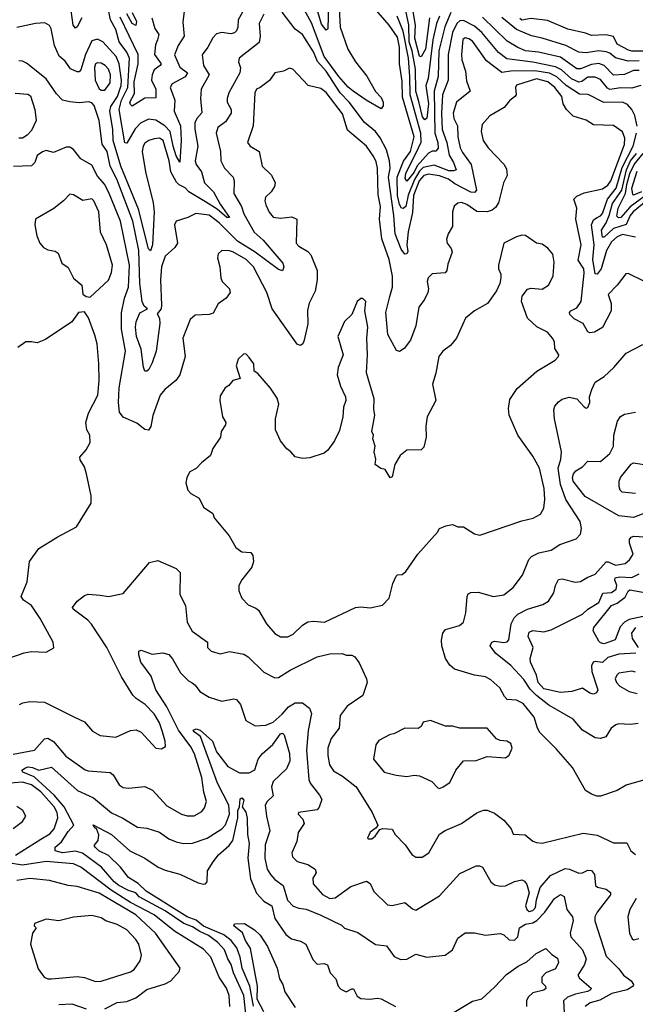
# Model space of a CAD drawing. Extents: x 1603745 to 1745082, y 385868 to 533966.
# Tile 271 of 646: x 1687180 to 1690544, y 432737 to 438115. Entities that reach past the tile are written whole.
import ezdxf

# ---------------------------------------------------------------- set-up
doc = ezdxf.new("R2010")
doc.units = 0

msp = doc.modelspace()

# ---------------------------------------------------------------- linework, layer by layer
at = {"layer": '0CON20XD'}
for points in [[(1688925.2, 438175), (1688932.2, 438075), (1688973.7, 437953.7), (1689015, 437885.6), (1689076.4, 437806.4), (1689125, 437723.1), (1689155, 437690.8), (1689166.2, 437665), (1689166.9, 437645), (1689155, 437628.8), (1689073.6, 437675), (1689002.9, 437725), (1688975, 437747.6), (1688924.8, 437805), (1688844.6, 437915), (1688775, 438097.5), (1688685, 438261.5)], [(1688869.5, 438265), (1688865, 438066.2), (1688855, 438058.9), (1688830.2, 438090.2), (1688787.4, 438235)], [(1687519.1, 438125), (1687495, 438075.8), (1687485, 438068.6), (1687472.5, 438085), (1687456.3, 438206.3)], [(1689474.9, 438135), (1689458.4, 438095), (1689438.5, 438005), (1689412, 437795), (1689400.1, 437755), (1689414.2, 437655), (1689405, 437576.7), (1689395, 437568.4), (1689380.6, 437585), (1689361.6, 437668.4), (1689345.7, 437725), (1689343.6, 437845), (1689324.9, 437944.9), (1689309.4, 437995), (1689307.3, 438087.3), (1689281.7, 438205)], [(1688078.2, 438161.8), (1688072.4, 438102.4), (1688078.8, 438025), (1688045.9, 437975), (1688026.8, 437923.2), (1688055, 437855.5), (1688097.2, 437825), (1688085, 437803), (1688013.5, 437765), (1688002.2, 437745), (1688028.6, 437675), (1688023.7, 437615), (1688059.3, 437535), (1688062.3, 437455), (1688055, 437336.7), (1688035, 437372.5), (1688018.4, 437425), (1688002.4, 437505), (1687974, 437535), (1687923.8, 437566.2), (1687885, 437571.6), (1687840.6, 437549.4), (1687811.3, 437518.7), (1687765, 437440), (1687755, 437442), (1687724.4, 437625), (1687736.2, 437676.2), (1687772, 437745), (1687780.7, 437905), (1687765, 437938.8), (1687723.5, 437995), (1687705, 438062.5), (1687677, 438115), (1687665, 438169.2)], [(1688414.5, 438185), (1688374.6, 438115), (1688372.7, 438075), (1688365.4, 438054.6), (1688355, 438043.1), (1688335, 438037.5), (1688284.5, 438045.5), (1688255, 438038.1), (1688235, 438015.7), (1688208.2, 437965), (1688177.1, 437922.9), (1688185.3, 437865), (1688216, 437815), (1688172.4, 437735), (1688167.6, 437685), (1688175, 437606.2), (1688148.2, 437575), (1688138.1, 437551.9), (1688137.3, 437517.3), (1688154.2, 437425), (1688140, 437345), (1688145.4, 437325), (1688174, 437284), (1688190, 437225), (1688238.6, 437175), (1688275, 437108.2), (1688326.2, 437035), (1688311.8, 437035), (1688259.8, 437079.8), (1688195, 437119.7), (1688105, 437174.2), (1688085, 437197.5), (1688052.5, 437212.5), (1688037.7, 437227.7), (1688007.1, 437285), (1687997.4, 437345), (1687965, 437455.3), (1687945, 437467.6), (1687915, 437465.3), (1687885.6, 437455), (1687865, 437440), (1687854.2, 437425), (1687849, 437395), (1687868.6, 437285), (1687910.2, 437115), (1687915.9, 437065), (1687906.1, 436886.1), (1687895, 436852.5), (1687884.2, 436864.2), (1687830.1, 437080.1), (1687732.5, 437315)], [(1687795.7, 438155), (1687818.7, 438105), (1687815, 438084.2), (1687795, 438093.9), (1687765, 438148.2)], [(1690554.3, 437534.3), (1690542.2, 437592.2), (1690525.5, 437625.5), (1690501.5, 437651.5), (1690475, 437664.7), (1690372.2, 437662.2), (1690286.5, 437706.5), (1690239.3, 437709.3), (1690166.6, 437756.6), (1690115, 437803.8), (1690075, 437823.4), (1689995, 437836.8), (1689865, 437833.9), (1689815, 437827.2), (1689730.5, 437890.5), (1689672, 437972), (1689655, 437997.3), (1689635, 438010.7), (1689615, 438016.8), (1689602.3, 438007.7), (1689593.8, 437925), (1689596.8, 437896.8), (1689616.2, 437835), (1689622.2, 437782.2), (1689641.2, 437725), (1689567.9, 437665), (1689548.2, 437605), (1689551.9, 437575), (1689572.4, 437535), (1689574.8, 437475), (1689588.1, 437415), (1689599.3, 437389.3), (1689646.7, 437325), (1689675.7, 437184.3), (1689665, 437170.7), (1689645, 437172.4), (1689558.9, 437218.9), (1689522.7, 437245), (1689475, 437262.1), (1689415, 437272.1), (1689388, 437265), (1689362.9, 437235), (1689332.8, 437155), (1689327, 437063), (1689302.8, 436957.2), (1689295.9, 436885), (1689301.1, 436848.9), (1689295, 436837.1), (1689285, 436834.2), (1689265, 436861.5), (1689231.5, 436945), (1689225.4, 437045), (1689195.7, 437255), (1689204.3, 437305), (1689200.6, 437345), (1689185.5, 437405), (1689150.8, 437470.8), (1689125, 437503.8), (1689064.4, 437554.4), (1688980.9, 437665), (1688931.9, 437715), (1688855, 437834.8), (1688807.6, 437887.6), (1688785, 437939.4), (1688726, 438035), (1688685, 438064.4), (1688615, 438156.9)], [(1690575, 437756.2), (1690525, 437741.7), (1690465, 437743.2), (1690405, 437733.9), (1690391.5, 437741.5), (1690355, 437787.8), (1690325, 437801), (1690285, 437801.3), (1690252.6, 437777.4), (1690235, 437774.4), (1690195, 437792.5), (1690141.2, 437841.2), (1690108.3, 437858.3), (1689985, 437883.2), (1689841.4, 437901.4), (1689796.8, 437936.8), (1689705.1, 438045.1), (1689665, 438080), (1689605, 438111), (1689585, 438108.9), (1689569.1, 438095), (1689546.2, 438045), (1689521.8, 437925), (1689522.3, 437785), (1689491.3, 437705), (1689484.9, 437605.1), (1689489.5, 437515), (1689514.3, 437444.3), (1689526.9, 437375), (1689551.2, 437335), (1689566.2, 437295), (1689550.9, 437289.1), (1689525, 437290.5), (1689445, 437320.6), (1689385, 437307.4), (1689365, 437287.6), (1689337, 437243), (1689303, 437157), (1689289.9, 437095), (1689275, 437084.1), (1689266.5, 437086.5), (1689255, 437106.1), (1689245.4, 437155), (1689242.2, 437255), (1689278.3, 437341.7), (1689315, 437395.3), (1689336.3, 437475), (1689272.6, 437692.6), (1689269.5, 437779.5), (1689255.2, 437874.8), (1689255.5, 437964.5), (1689245, 438019.6), (1689199.3, 438085), (1689115, 438182.5)], [(1689535.5, 438155), (1689503.3, 438076.7), (1689470.9, 437945), (1689466.5, 437805), (1689446.1, 437725), (1689448.5, 437495), (1689465, 437444.4), (1689466.5, 437413.5), (1689455, 437397.1), (1689435, 437397.7), (1689413.9, 437386.1), (1689352.9, 437317.1), (1689335, 437281.7), (1689295, 437232.7), (1689287.6, 437247.6), (1689291, 437275), (1689359.1, 437415), (1689373.5, 437446.5), (1689372.3, 437495), (1689313.5, 437705), (1689313, 437805), (1689304.3, 437905), (1689275, 438052.3), (1689242.7, 438135)], [(1689420.2, 438125), (1689398, 437955), (1689375, 437912.2), (1689365, 437916.7), (1689339.5, 438015), (1689343.2, 438085), (1689329.6, 438160.4)], [(1687732.5, 437315), (1687690.4, 437455), (1687689.9, 437515), (1687672.8, 437615), (1687678.8, 437641.2), (1687715, 437696.3), (1687734, 437755), (1687736.6, 437785), (1687724.6, 437874.6), (1687707.8, 437915), (1687634.2, 437994.2), (1687605, 438009.7), (1687575, 437999.6), (1687539.8, 437925), (1687515, 437841.4), (1687505, 437831.1), (1687495, 437830.5), (1687457.6, 437847.6), (1687428.7, 437888.7), (1687396.4, 437916.4), (1687370.8, 437975), (1687352.9, 438065), (1687343, 438083), (1687317.8, 438097.8), (1687267.5, 438095), (1687165, 438073.2)], [(1688515, 438145.7), (1688488.6, 438095), (1688494.7, 438025), (1688489.4, 437990.6), (1688380.4, 437905), (1688376.7, 437885), (1688387.2, 437852.8), (1688382.7, 437825), (1688323.1, 437715), (1688314.6, 437685), (1688314.6, 437665), (1688335.3, 437625.3), (1688336.1, 437605), (1688305, 437558.2), (1688263.2, 437526.8), (1688254.2, 437495.8), (1688276.9, 437395), (1688279.2, 437345), (1688299.6, 437305), (1688346.1, 437255), (1688352.7, 437235), (1688351.1, 437165), (1688392.7, 437095), (1688404.3, 437055), (1688462.5, 436955), (1688510.5, 436910.5), (1688585, 436823.1), (1688617.5, 436785), (1688624.1, 436765), (1688615.8, 436744.2), (1688595, 436750.3), (1688466.7, 436845), (1688371.2, 436905), (1688270.4, 437005), (1688215, 437047.8), (1688143.6, 437056.4), (1688100, 437035), (1688035.7, 437014.3), (1688027.1, 436995), (1688042.9, 436895), (1688028.9, 436871.1), (1687975, 436823.3), (1687954.5, 436765.5), (1687949.4, 436695), (1687955.8, 436555), (1687952.7, 436535), (1687932.2, 436507.8), (1687944, 436484), (1687947, 436455), (1687926.1, 436305), (1687905, 436240), (1687885.3, 436204.7), (1687875, 436195.8), (1687865, 436196), (1687857.3, 436217.3), (1687844.4, 436315), (1687819.2, 436385), (1687813.4, 436436.6), (1687817.1, 436465), (1687836.2, 436513.8), (1687878.1, 436535), (1687860.6, 436550.6), (1687849.3, 436575), (1687837.2, 436675), (1687830.7, 436855), (1687798.8, 437015), (1687710.4, 437245), (1687674, 437315), (1687658.1, 437395), (1687630.9, 437435), (1687614.5, 437565), (1687587.2, 437647.2), (1687575, 437661.5), (1687557.5, 437667.5), (1687505, 437660.4), (1687453.8, 437666.2), (1687415, 437675.7), (1687380.7, 437710.7), (1687325, 437792.2), (1687217.6, 437877.6), (1687195, 437889.2), (1687175, 437890)], [(1687903.2, 438125), (1687918.1, 438068.1), (1687940.3, 438035), (1687933.9, 438006.1), (1687922.2, 437977.8), (1687916.5, 437925), (1687953.3, 437875), (1687948.2, 437865), (1687915, 437842.2), (1687903.6, 437815), (1687899.8, 437785), (1687924.4, 437735), (1687925, 437688.8), (1687865, 437685.9), (1687795, 437642.7), (1687785, 437651.4), (1687782.2, 437665), (1687807.3, 437712.7), (1687806.2, 437775), (1687828.2, 437875), (1687828.1, 437925), (1687729.2, 438129.2)], [(1690565, 437837.8), (1690535, 437838.2), (1690485, 437816.4), (1690425, 437811.7), (1690375, 437864.4), (1690345, 437876.2), (1690305, 437869.7), (1690245, 437847.2), (1690225, 437846.9), (1690135, 437910), (1690015, 437937.3), (1689945, 437944.5), (1689903.1, 437963.1), (1689845, 437997.5), (1689709.8, 438129.8)], [(1690565, 437889.7), (1690505, 437889.6), (1690436.2, 437906.2), (1690405, 437932.4), (1690385, 437940.4), (1690345, 437944.4), (1690275.2, 437935.2), (1690235, 437937.6), (1690165.1, 437975.1), (1690035, 438014.8), (1689976.4, 438026.4), (1689895, 438061.7), (1689815, 438126.7)], [(1690585, 437942.7), (1690525, 437942.8), (1690508, 437948), (1690445, 437982.4), (1690424.3, 438024.3), (1690382.9, 438032.9), (1690305, 438028.4), (1690272.4, 438042.4), (1690175, 438064.3), (1690065, 438111.2), (1689975, 438121.5), (1689925, 438113.1), (1689912.5, 438122.5)], [(1687625, 437729.5), (1687645, 437730), (1687675, 437770.6), (1687676.6, 437815), (1687665, 437844.5), (1687646.9, 437865), (1687625, 437877.8), (1687605, 437880), (1687594.6, 437875), (1687589.2, 437855), (1687593.3, 437785), (1687615, 437737.8), (1687625, 437729.5)], [(1690595, 436684.4), (1690505, 436728.8), (1690492.3, 436727.7), (1690445.6, 436665), (1690395.6, 436615), (1690412.9, 436565), (1690412, 436525), (1690365.5, 436434.5), (1690321.1, 436408.9), (1690295.4, 436404.6), (1690285, 436410.5), (1690258.5, 436455), (1690211, 436481), (1690186.2, 436505), (1690183.8, 436515), (1690191.1, 436525), (1690225, 436540.8), (1690248.9, 436575), (1690265, 436730), (1690262.2, 436755), (1690232.3, 436802.3), (1690248.4, 436885), (1690220, 437025), (1690224.5, 437085), (1690208, 437135), (1690225, 437151.9), (1690265, 437168.9), (1690365, 437190.8), (1690395, 437211.8), (1690410.7, 437235), (1690485, 437434.2), (1690487.8, 437467.8), (1690475, 437503.1), (1690425, 437537.8), (1690315, 437540.9), (1690275, 437566.2), (1690205, 437589.1), (1690168.5, 437625), (1690150.8, 437655), (1690143.3, 437695), (1690104.7, 437745), (1690066.2, 437775), (1690005, 437791.5), (1689895, 437757.8), (1689890, 437745), (1689892.9, 437705), (1689886, 437695), (1689857.7, 437672.3), (1689827.1, 437635), (1689749.2, 437590.8), (1689707, 437543), (1689701.5, 437505), (1689712.7, 437455), (1689740.6, 437415), (1689825, 437325.7), (1689840.8, 437300.8), (1689843.8, 437265), (1689824.5, 437225), (1689797.1, 437115), (1689780.7, 437089.3), (1689762.5, 437075), (1689734, 437066), (1689678, 437068), (1689623.6, 437105), (1689595, 437116.2), (1689575, 437113.9), (1689555, 437097.5), (1689545.4, 437065), (1689545.5, 436985), (1689521.4, 436945), (1689512.5, 436915), (1689515.8, 436895), (1689538.9, 436865), (1689543.5, 436845), (1689519.8, 436780.2), (1689514.6, 436745.4), (1689505, 436733.1), (1689435, 436727.8), (1689411.8, 436705), (1689406.9, 436685), (1689413.6, 436645), (1689410.9, 436625), (1689392.5, 436587.5), (1689361.4, 436545), (1689345, 436443.8), (1689315, 436363.8), (1689281.4, 436318.6), (1689255, 436302.9), (1689238.7, 436308.7), (1689192.4, 436395), (1689181.7, 436515), (1689203.3, 436603.3), (1689218.3, 436655), (1689216.6, 436715), (1689199.2, 436805), (1689158.6, 436918.6), (1689146.8, 437025), (1689152.4, 437095), (1689139.4, 437159.4), (1689135.3, 437304.7), (1689128.8, 437338.8), (1689115, 437365.5), (1689074.8, 437424.8), (1688971.8, 437511.8), (1688945, 437600.3), (1688855, 437717.3), (1688825, 437739.5), (1688756.6, 437756.6), (1688673.8, 437845), (1688655, 437850), (1688622.5, 437835), (1688575, 437825.8), (1688545, 437782.5), (1688495, 437745.6), (1688474, 437735), (1688464.5, 437715.5), (1688456.1, 437535), (1688425.8, 437445), (1688439.2, 437425), (1688488.5, 437395), (1688505.5, 437315), (1688555.6, 437265.6), (1688576.1, 437225), (1688573.6, 437205), (1688555.4, 437175), (1688524.3, 437145), (1688520.5, 437125), (1688525.7, 437104.3), (1688543.1, 437063.1), (1688565, 437037.3), (1688605, 437031.3), (1688667.6, 437037.6), (1688695.4, 437025.4), (1688691.1, 436895), (1688705, 436877.5), (1688755, 436848.8), (1688771.7, 436831.7), (1688806.7, 436745), (1688806.5, 436695), (1688795, 436632.5), (1688762.7, 436567.3), (1688752.8, 436527.2), (1688755.3, 436454.7), (1688734.3, 436365), (1688727.5, 436345), (1688715, 436336), (1688696.4, 436343.6), (1688560, 436535), (1688531.1, 436625), (1688458.5, 436765), (1688417.1, 436805), (1688345, 436846.9), (1688325, 436853.5), (1688285, 436854), (1688265, 436836.7), (1688261.1, 436815), (1688273.3, 436765), (1688278.9, 436705), (1688287.5, 436685), (1688327.5, 436645), (1688330.8, 436625), (1688309.2, 436595), (1688265, 436563.8), (1688237.2, 436512.8), (1688215, 436505.5), (1688139.3, 436500.7), (1688112, 436478), (1688071.9, 436375), (1688084.4, 436275), (1688054.6, 436175.4), (1688034.3, 436145), (1687974, 436096), (1687948.6, 436065), (1687907.6, 435952.4), (1687897.8, 435892.2), (1687885, 435873.3), (1687865, 435876), (1687820.7, 435910.7), (1687745, 435943.2), (1687725, 435972), (1687720.6, 436025), (1687724.3, 436105), (1687759.4, 436305), (1687736.1, 436425), (1687735.8, 436514.2), (1687752.9, 436595), (1687775.2, 436654.8), (1687781.2, 436775), (1687732, 437015), (1687669, 437165), (1687646.4, 437215), (1687605, 437260.9), (1687575, 437321.1), (1687514.4, 437355), (1687475, 437405.7), (1687455, 437418.6), (1687435, 437418.6), (1687365, 437389.4), (1687325, 437400.6), (1687305, 437394.3), (1687275, 437374), (1687263.1, 437335), (1687245, 437316.5), (1687145.9, 437314.1)], [(1687155, 437713.5), (1687225, 437708.1), (1687238.5, 437698.5), (1687263.3, 437625), (1687270.9, 437565), (1687245, 437510.9), (1687220.9, 437485), (1687195, 437468.5), (1687175, 437467.9)], [(1690545, 436928.2), (1690475, 436942.1), (1690445, 436928.8), (1690415, 436901.7), (1690387.3, 436855), (1690357.7, 436755), (1690335, 436726.1), (1690325, 436727.5), (1690312, 436805), (1690320.4, 436885), (1690305.2, 436995), (1690315, 437022), (1690335.9, 437034.1), (1690355, 437043.3), (1690365, 437056.4), (1690391.9, 437135), (1690440, 437195), (1690472.3, 437307.7), (1690533.5, 437425), (1690551.2, 437495)], [(1690635, 437149.2), (1690533.1, 437065), (1690517.1, 437045), (1690495, 436997.4), (1690425.9, 436974.1), (1690375, 436927.7), (1690365, 436927.1), (1690360.3, 436965), (1690384.5, 437005.5), (1690402.1, 437045), (1690418.9, 437111.1), (1690470.2, 437185), (1690495.7, 437294.3), (1690518.7, 437345), (1690551.3, 437385)], [(1690645, 437187.7), (1690516.2, 437093.8), (1690465, 437035.6), (1690453, 437033), (1690442.6, 437042.6), (1690450, 437085), (1690489.9, 437165), (1690497.1, 437215), (1690515.2, 437275), (1690538.7, 437325), (1690588.1, 437385)], [(1690577.6, 437175), (1690535, 437157.2), (1690530.7, 437160.7), (1690525.1, 437195), (1690555, 437288.5)], [(1687565, 436600), (1687665, 436693.1), (1687682.7, 436735), (1687688.1, 436775), (1687655.3, 436885), (1687621.5, 436955), (1687613.6, 437065), (1687585, 437126), (1687575, 437136.1), (1687525, 437127.8), (1687475, 437159.4), (1687455, 437161.9), (1687420.4, 437125), (1687366.5, 437083.5), (1687267.1, 437025), (1687262.3, 436995), (1687273.3, 436935), (1687289.7, 436895), (1687310.2, 436870.2), (1687335, 436857.3), (1687375, 436851.2), (1687390.8, 436840.8), (1687410.8, 436785), (1687445, 436762), (1687473.8, 436703.8), (1687520.6, 436665), (1687525.9, 436615.9), (1687544.1, 436604.1), (1687565, 436600)], [(1688605, 434744.5), (1688645, 434744.6), (1688675, 434759.5), (1688725, 434806.9), (1688755, 434825.5), (1688785, 434830.4), (1688846.7, 434823.3), (1689015.5, 434904.5), (1689045, 434908.1), (1689095, 434902), (1689163.6, 434916.4), (1689198.8, 434955), (1689218.8, 435035), (1689237.5, 435075), (1689245, 435082.5), (1689270, 435085), (1689289.5, 435100.5), (1689356.7, 435195), (1689463.3, 435315), (1689475, 435336.7), (1689508.8, 435351.2), (1689545, 435356.9), (1689575, 435344.2), (1689605, 435345.8), (1689665, 435306), (1689695, 435299.2), (1689925, 435378.1), (1689986.9, 435393.1), (1690025.6, 435414.4), (1690045, 435447.5), (1690050.4, 435495), (1690046, 435555), (1690020, 435665), (1689985, 435731.9), (1689901.9, 435845), (1689855.5, 435955), (1689850.7, 435990.7), (1689859.3, 436040.7), (1689898.9, 436101.1), (1690006.2, 436195), (1690106, 436255), (1690124, 436275), (1690125.8, 436285), (1690105, 436320), (1690102.3, 436355), (1690092.1, 436375), (1690065, 436407.7), (1690006.9, 436436.9), (1689955, 436484.4), (1689922.7, 436575), (1689926, 436605), (1689955, 436642.5), (1689975, 436648.6), (1690035, 436643.9), (1690070.8, 436665), (1690095.5, 436715), (1690100.8, 436790.8), (1690093.9, 436833.9), (1690066.6, 436866.6), (1690035, 436889.2), (1690005, 436894), (1689945, 436935.8), (1689925, 436938.6), (1689895, 436929.2), (1689826.7, 436895), (1689796.2, 436775), (1689796.7, 436755), (1689810, 436725), (1689809.2, 436705), (1689804.2, 436675), (1689785, 436633.3), (1689735.8, 436565), (1689665, 436525.8), (1689615.8, 436484.2), (1689567.5, 436375), (1689535, 436335.7), (1689491.9, 436305), (1689470.6, 436275), (1689454.3, 436185), (1689435.7, 436125), (1689454, 436035), (1689407.5, 435945), (1689400, 435895), (1689401.5, 435835), (1689389.1, 435780.9), (1689375, 435766.2), (1689295, 435763.3), (1689260, 435735), (1689230, 435685), (1689215, 435617.5), (1689205, 435612.5), (1689177.7, 435657.7), (1689153, 435663), (1689122.5, 435685), (1689126.7, 435715), (1689117.5, 435755), (1689122.5, 435785), (1689110, 435825), (1689113.3, 435845), (1689103.8, 435865), (1689120.8, 435955), (1689115.8, 435985.8), (1689118.1, 436045), (1689075.5, 436185.5), (1689081.5, 436285), (1689076.4, 436375), (1689082.7, 436435), (1689065.6, 436524.4), (1689071.2, 436575), (1689055, 436592.5), (1689045, 436592.5), (1689025, 436576.2), (1688995.8, 436505), (1688955, 436466.2), (1688918.9, 436385), (1688947.1, 436285), (1688920, 436215), (1688915.6, 436175.6), (1688933.4, 436113.4), (1688961.4, 436055), (1688962.5, 436035), (1688949.3, 435999.3), (1688946, 435945), (1688928.8, 435871.2), (1688901.2, 435815), (1688865, 435763.8), (1688845, 435748), (1688765, 435721.2), (1688725, 435718.8), (1688685, 435727.5), (1688662.5, 435755), (1688640.5, 435770.5), (1688606.2, 435815), (1688578, 435875), (1688578.6, 435935), (1688595.8, 436015), (1688587.9, 436047.9), (1688551.7, 436101.7), (1688481.7, 436181.7), (1688462.5, 436195), (1688460, 436235), (1688435, 436270), (1688418.3, 436288.3), (1688405, 436290), (1688375, 436260), (1688364, 436225), (1688385.8, 436155), (1688345.8, 436144.2), (1688322.7, 436117.3), (1688303.3, 436105), (1688275, 436060), (1688273.8, 436035), (1688288.8, 435945), (1688306.2, 435915), (1688305, 435902.5), (1688282, 435865), (1688277.5, 435835), (1688235, 435772.5), (1688222.5, 435735), (1688173.3, 435695), (1688145, 435663.3), (1688110, 435645), (1688094, 435615), (1688088.8, 435585), (1688100, 435545), (1688115, 435526.7), (1688161.7, 435501.7), (1688185, 435453.3), (1688235, 435417.5), (1688243.3, 435395), (1688325, 435296.7), (1688361.7, 435231.7), (1688395, 435208), (1688443.9, 435203.9), (1688455, 435187.5), (1688457.8, 435155), (1688448.6, 435125), (1688393.3, 435055), (1688378.6, 435025), (1688377.5, 434995), (1688394.2, 434955), (1688429.3, 434919.3), (1688471.3, 434901.3), (1688485, 434889.2), (1688529.4, 434815), (1688575, 434762.5), (1688605, 434744.5)], [(1687040.4, 434599.6), (1687205, 434656.9), (1687245, 434664.2), (1687325, 434660), (1687366.4, 434683.6), (1687363.3, 434715), (1687292.9, 434845), (1687245.5, 434915), (1687201.9, 434945), (1687189.2, 434965), (1687221.4, 435045), (1687234.5, 435155.5), (1687285, 435226), (1687385, 435289.2), (1687490, 435345), (1687570, 435475), (1687570, 435515), (1687546.2, 435635), (1687535, 435672.5), (1687510.8, 435710.8), (1687508.8, 435725), (1687544.2, 435765), (1687565.7, 435805), (1687564, 435845), (1687546.9, 435875), (1687542.5, 435915), (1687555.8, 435965), (1687607.3, 436065), (1687615.4, 436145), (1687612.3, 436235), (1687603.3, 436345), (1687591.7, 436391.7), (1687555.8, 436485.8), (1687535, 436520), (1687502.5, 436515), (1687466, 436464), (1687320.9, 436369.1), (1687275, 436350), (1687245, 436355.8), (1687214.5, 436355.5), (1687170, 436325)], [(1690615, 433968.6), (1690495, 433934.4), (1690445, 433903.8), (1690355, 433873.8), (1690333.3, 433873.3), (1690305.3, 433885.3), (1690271.4, 433905), (1690200.8, 434030.8), (1690112.2, 434132.2), (1690022.3, 434222.3), (1690009.6, 434245), (1689992.5, 434305), (1689930.8, 434380.8), (1689895, 434397.3), (1689845, 434401.8), (1689829, 434419), (1689804.8, 434464.8), (1689755, 434509.2), (1689725.6, 434525.6), (1689665, 434535.5), (1689556.9, 434566.9), (1689530, 434590), (1689506.9, 434625), (1689487.3, 434695), (1689484.6, 434725.4), (1689491.9, 434765), (1689508, 434785), (1689583.6, 434806.4), (1689605, 434824.3), (1689619.1, 434875), (1689625.5, 434964.5), (1689631.7, 434978.3), (1689645, 434987.1), (1689685, 434988.6), (1689770, 434965), (1689825, 434973.3), (1689877.3, 435012.7), (1689928.3, 435081.7), (1689962.8, 435167.2), (1689976.2, 435183.8), (1690017.2, 435202.8), (1690085, 435216.7), (1690131.5, 435248.5), (1690221.3, 435278.7), (1690245.7, 435305), (1690250.9, 435335), (1690242.1, 435375), (1690164.2, 435494.2), (1690135.4, 435575.4), (1690122.4, 435665), (1690137.2, 435715), (1690140.7, 435755), (1690103.1, 435935), (1690098.2, 435985), (1690104.4, 436005), (1690125, 436027.8), (1690145, 436041.5), (1690183, 436053), (1690224.2, 436044.2), (1690265, 436000), (1690275, 435992.5), (1690285, 435997.5), (1690295.4, 436025), (1690293.1, 436055), (1690306.7, 436095), (1690325.8, 436135), (1690375, 436167.1), (1690427.5, 436215), (1690495, 436293.8), (1690585, 436340.8)], [(1690605, 435423.6), (1690535, 435395.6), (1690455, 435404.4), (1690270, 435510), (1690234.8, 435554.8), (1690205.3, 435595), (1690200.9, 435615), (1690206.2, 435635), (1690218.6, 435651.4), (1690256.6, 435673.4), (1690285, 435702.9), (1690355, 435701.5), (1690405, 435745.4), (1690425.3, 435785), (1690427.1, 435845), (1690447.7, 435922.3), (1690462.8, 435947.2), (1690485, 435960), (1690545, 435972)], [(1690545, 435526.5), (1690472, 435535), (1690461.1, 435545), (1690455.5, 435565.5), (1690455.6, 435595), (1690463.1, 435615), (1690522.4, 435687.6), (1690535, 435695.5), (1690615, 435682.5)], [(1690559.1, 434270.9), (1690515.6, 434264.4), (1690455, 434269.2), (1690437, 434263), (1690412, 434245), (1690382.5, 434197.5), (1690355, 434189.2), (1690325, 434192), (1690255, 434234.4), (1690204, 434295), (1690070.9, 434370.9), (1690005, 434424.5), (1689969.1, 434459.1), (1689935, 434511.2), (1689865, 434587.8), (1689781.1, 434655), (1689752, 434695), (1689760, 434715), (1689775, 434721.2), (1689825, 434712.5), (1689845, 434716), (1689853.2, 434726.8), (1689866.7, 434815), (1689881.6, 434848.4), (1689901.7, 434868.3), (1689955, 434895.9), (1690039.2, 434920.8), (1690070.6, 434939.4), (1690100, 434985), (1690107.5, 435025), (1690125, 435056.7), (1690145, 435060.4), (1690215, 435043.6), (1690245, 435046.7), (1690280.9, 435069.1), (1690325, 435086.4), (1690385, 435152.9), (1690395.9, 435154.1), (1690436.4, 435136.4), (1690488.2, 435145), (1690512.9, 435165), (1690532.1, 435195), (1690512.2, 435255), (1690512.9, 435275), (1690521.3, 435288.7), (1690535.8, 435294.2), (1690595, 435290)], [(1687180, 434375), (1687197, 434383), (1687235, 434391.1), (1687315, 434387.8), (1687476.6, 434306.6), (1687535, 434279.4), (1687578.9, 434228.9), (1687620, 434205), (1687705, 434196.4), (1687785, 434231.5), (1687816.4, 434236.4), (1687845, 434222.5), (1687925, 434136), (1687955, 434132), (1687976.7, 434145), (1687975.9, 434174.1), (1687961.4, 434225), (1687943.8, 434275), (1687915, 434323.1), (1687865.5, 434375), (1687816.5, 434406.5), (1687799.5, 434425), (1687736.2, 434526.2), (1687656, 434685), (1687573.5, 434813.5), (1687553.3, 434835), (1687472.5, 434895), (1687469.2, 434905), (1687495, 434938.8), (1687535, 434970.6), (1687555, 434977.5), (1687619.2, 434970.8), (1687665, 434964.6), (1687745, 434980.9), (1687890.5, 435149.5), (1687935, 435161.2), (1688035, 435117.5), (1688058, 435095), (1688055.8, 434975), (1688086, 434915), (1688095.8, 434825), (1688122.5, 434775), (1688206.7, 434715), (1688206.7, 434685), (1688226.7, 434665), (1688275, 434650.6), (1688326.4, 434663.6), (1688405, 434648.9), (1688429.4, 434635), (1688515, 434550.8), (1688575, 434520), (1688595, 434522.5), (1688657.6, 434562.4), (1688805, 434635.5), (1688875, 434651.5), (1688943.2, 434653.2), (1688965, 434643.1), (1688995, 434644.2), (1689012, 434635), (1689035, 434601.2), (1689075.8, 434515), (1689079.2, 434495), (1689055, 434424.3), (1688969.4, 434365), (1688932.2, 434315), (1688925.4, 434245), (1688881.7, 434188.3), (1688864.7, 434135), (1688863.5, 434095), (1688872.5, 434045), (1688895, 434012.2), (1688945, 433983.5), (1689019.4, 433925), (1689105.7, 433785), (1689137.5, 433715), (1689128.8, 433701.2), (1689095, 433676.7), (1689080, 433645), (1689085, 433640), (1689105, 433641.2), (1689123.3, 433655), (1689148.8, 433691.2), (1689163.8, 433696.2), (1689215, 433693.8), (1689231.4, 433665), (1689287.2, 433607.2), (1689323.8, 433555), (1689345, 433540.6), (1689379.3, 433540.7), (1689415.6, 433565), (1689474, 433666), (1689505, 433686.9), (1689595, 433724), (1689677.5, 433782.5), (1689715, 433796.5), (1689735, 433796.7), (1689775, 433780.6), (1689825, 433742.5), (1689866, 433695), (1689876.4, 433666.4), (1689942.4, 433662.4), (1689985, 433627.8), (1690005, 433621.1), (1690035, 433617.8), (1690259.2, 433670.8), (1690335, 433660.6), (1690425, 433619.6), (1690498.1, 433618.1), (1690520, 433575), (1690546, 433555)], [(1690547.5, 434655), (1690455, 434649), (1690395, 434631.7), (1690365, 434604.3), (1690325, 434610.2), (1690314.5, 434605.5), (1690304.4, 434585), (1690306.8, 434555), (1690338.8, 434455), (1690332.3, 434437.7), (1690315, 434431.1), (1690296.4, 434436.4), (1690255, 434463.3), (1690196.7, 434445), (1690135, 434440.7), (1690045, 434460), (1690013.2, 434495), (1690004.7, 434535), (1689971.6, 434605), (1689969.2, 434625), (1689985.3, 434685), (1689958.6, 434745), (1689965, 434770), (1689985, 434777.8), (1690045, 434770.5), (1690085, 434781.7), (1690255, 434867.1), (1690284.6, 434895), (1690345, 434932.4), (1690367.2, 434982.8), (1690415, 434985.9), (1690438.8, 435005), (1690443.5, 435025), (1690432, 435055), (1690435, 435067.1), (1690457.8, 435072.2), (1690525, 435068), (1690565, 435087.8)], [(1690765, 434893.9), (1690510.4, 434839.6), (1690485.6, 434825), (1690461.5, 434798.5), (1690435, 434728.2), (1690375, 434705.3), (1690355, 434710.9), (1690345, 434721.1), (1690313.6, 434776.4), (1690317.4, 434795), (1690415, 434915.7), (1690445, 434928.4), (1690489.2, 434960.8), (1690505.6, 434994.4), (1690515, 435000.8), (1690585, 434988.8)], [(1690544.7, 434795), (1690523.8, 434765), (1690526.9, 434735), (1690559.2, 434685)], [(1687145, 434102.8), (1687262, 434125), (1687315, 434186.9), (1687335, 434190.4), (1687365, 434173.1), (1687432.5, 434092.5), (1687537.9, 434017.9), (1687555, 434011.2), (1687675, 434003.1), (1687690.9, 433990.9), (1687724.4, 433935), (1687745, 433920.6), (1687775, 433918.2), (1687865, 433927.3), (1687905.8, 433905.8), (1687985, 433820.8), (1688065, 433776.1), (1688095, 433767.1), (1688133.1, 433766.9), (1688175, 433789.6), (1688190.1, 433809.9), (1688200.3, 433845), (1688185.8, 433895), (1688176.1, 433975), (1688135.4, 434105.4), (1688115, 434144), (1688048.3, 434235), (1687985, 434361.2), (1687924.3, 434455), (1687898.7, 434528.7), (1687842.2, 434605), (1687830.8, 434645), (1687831.2, 434665), (1687845, 434671.2), (1687905, 434650), (1687963, 434657), (1687995, 434647.8), (1688015, 434624.2), (1688058.3, 434548.3), (1688102.9, 434502.9), (1688122.4, 434492.4), (1688139.5, 434479.5), (1688164.3, 434445), (1688215, 434414.5), (1688285, 434393.3), (1688350, 434405), (1688365, 434401.9), (1688386.5, 434375), (1688416.4, 434286.4), (1688467.8, 434257.8), (1688525, 434261.3), (1688565, 434277.2), (1688615, 434321.2), (1688649, 434361), (1688685, 434383.6), (1688725, 434383), (1688764.4, 434355), (1688774.2, 434325), (1688757.4, 434232.6), (1688748, 434125), (1688760.4, 433965), (1688768.2, 433945), (1688819.3, 433879.3), (1688830.6, 433855), (1688816.8, 433813.2), (1688805, 433799.2), (1688703.8, 433785), (1688702, 433775), (1688727.7, 433747.7), (1688734.4, 433725), (1688702.7, 433675), (1688695.4, 433625.4), (1688667.8, 433565), (1688671.4, 433541.4), (1688697, 433517), (1688755, 433500), (1688795, 433474), (1688800, 433455), (1688782.5, 433425), (1688783.6, 433395), (1688835.7, 433335.7), (1688875, 433315.4), (1688905, 433317.9), (1688990.5, 433379.5), (1689075, 433409.5), (1689096.1, 433396.1), (1689115, 433352.5), (1689189.5, 433279.5), (1689215, 433275.6), (1689285, 433292), (1689327.7, 433257.7), (1689345, 433251.2), (1689475, 433330), (1689585, 433450.6), (1689675, 433492.5), (1689693, 433493), (1689708.8, 433485), (1689754, 433405), (1689775, 433390), (1689805, 433382), (1689834.2, 433384.2), (1689885, 433406.9), (1689925, 433416.9), (1689939.1, 433409.1), (1689951.3, 433391.3), (1689964.4, 433345), (1689943.9, 433275), (1689950.8, 433255), (1689965, 433244.1), (1689985, 433248.5), (1689998.2, 433265), (1690003.5, 433306.5), (1690024.7, 433375.3), (1690080.4, 433439.6), (1690161.6, 433478.4), (1690185, 433475.3), (1690235, 433452.2), (1690255, 433454.1), (1690285, 433468.6), (1690305, 433468.5), (1690322.2, 433445), (1690326.9, 433385), (1690336.9, 433376.9), (1690385.7, 433365.7), (1690408.1, 433348.1), (1690408.8, 433335), (1690335, 433240.4), (1690323.5, 433215), (1690323.4, 433193.4), (1690385, 432999.4), (1690455, 432930), (1690480, 432895), (1690520.8, 432865), (1690534.2, 432845), (1690532, 432835), (1690500, 432815), (1690415.6, 432795), (1690383.1, 432776.9), (1690350.9, 432759.1), (1690297.5, 432745), (1690270.7, 432725)], [(1690545, 434550.4), (1690525, 434556), (1690455, 434545.6), (1690442.5, 434535), (1690434.4, 434515), (1690441.9, 434495), (1690460, 434475), (1690511.2, 434445), (1690555, 434434.4)], [(1689475, 433916), (1689495, 433924), (1689530.9, 433949.1), (1689564, 434016), (1689605, 434066.7), (1689675, 434069.4), (1689735, 434090), (1689835, 434083.3), (1689855, 434097.5), (1689872, 434135), (1689865, 434161.2), (1689842.5, 434175), (1689805, 434177.5), (1689785, 434186.4), (1689735, 434244.3), (1689585, 434246), (1689545, 434255.7), (1689506.4, 434256.4), (1689425, 434286.7), (1689385, 434277.5), (1689373.8, 434255), (1689357.4, 434242.6), (1689285.6, 434244.4), (1689225, 434214.2), (1689205, 434210.8), (1689143.1, 434176.9), (1689126.6, 434153.4), (1689112.9, 434075), (1689172.5, 434005), (1689237.9, 433987.9), (1689295, 433980.9), (1689335, 433988.8), (1689365, 433985.4), (1689433.2, 433953.2), (1689465, 433919.2), (1689475, 433916)], [(1688423.4, 432615), (1688405.9, 432785), (1688348.1, 432908.1), (1688335.2, 432955), (1688316.9, 432985), (1688300.4, 433035), (1688263.9, 433075), (1688212.7, 433112.7), (1688164, 433134), (1688125, 433160.1), (1688077.3, 433177.3), (1687975, 433247.6), (1687833.5, 433323.5), (1687815, 433346), (1687775, 433357.6), (1687722.7, 433385), (1687697.4, 433405), (1687627.3, 433485), (1687523.1, 433563.1), (1687485, 433572.4), (1687415, 433564), (1687374.1, 433575), (1687373.5, 433595), (1687409.7, 433625), (1687445, 433680.4), (1687475.9, 433715), (1687423.3, 433815), (1687368.6, 433878.6), (1687259.8, 433979.8), (1687197.9, 434005), (1687191.2, 434015), (1687211.3, 434028.7), (1687226.1, 434033.9), (1687250.1, 434030.1), (1687285.7, 434015.7), (1687355, 434032.3), (1687495.4, 433905.4), (1687583.7, 433863.7), (1687682, 433782), (1687744, 433754), (1687825, 433703.5), (1687875, 433698.1), (1687945, 433677.8), (1687995, 433640.8), (1688035, 433624.6), (1688075, 433615.4), (1688125, 433617.1), (1688205, 433644), (1688284.5, 433695), (1688305, 433716.7), (1688327.7, 433775), (1688322.5, 433825), (1688261.2, 433945), (1688183.9, 434153.9), (1688169.1, 434199.1), (1688133.2, 434225), (1688128.1, 434235), (1688145, 434241.5), (1688165.7, 434235), (1688233.8, 434175), (1688255.9, 434115), (1688316.9, 434035), (1688380.6, 434000.6), (1688435, 434001.4), (1688465, 434016.9), (1688483.5, 434075), (1688504.8, 434105.2), (1688564, 434156), (1688605, 434213.6), (1688617.1, 434217.1), (1688625, 434208.8), (1688655, 434106.7), (1688657.1, 434065), (1688637.8, 434022.2), (1688565, 433954.4), (1688556.7, 433925), (1688565.4, 433875), (1688532.9, 433845), (1688522.5, 433825), (1688528.2, 433765), (1688547.9, 433685), (1688522.6, 433607.4), (1688520.3, 433535), (1688531.8, 433475), (1688550.8, 433445), (1688575, 433417.9), (1688620.4, 433385), (1688644.2, 433305), (1688675, 433273.3), (1688705, 433261.1), (1688745, 433257.3), (1688825, 433224.2), (1688938.1, 433168.1), (1688955, 433152.5), (1689028.3, 433128.3), (1689125, 433063.1), (1689185, 433055.7), (1689227.4, 432997.4), (1689261.7, 432981.7), (1689295, 432982.9), (1689345, 433010), (1689405, 432994.5), (1689504.6, 433005.4), (1689545, 433034), (1689575, 433098.8), (1689615, 433127.5), (1689665, 433126.9), (1689725, 433114.3), (1689805, 433123.5), (1689825, 433116.5), (1689855, 433089.5), (1689885, 433087.7), (1689901.5, 433105), (1689911.2, 433155), (1689945, 433174.4), (1689985, 433181.6), (1690005.8, 433194.2), (1690050.6, 433239.4), (1690102.3, 433315), (1690135, 433336.9), (1690154.7, 433325), (1690170, 433255), (1690202, 433215), (1690204, 433195), (1690188, 433125), (1690191.1, 433105), (1690256, 433035), (1690275.3, 432985.3), (1690266.7, 432955), (1690230.5, 432895), (1690239.6, 432879.6), (1690303.3, 432825), (1690300, 432815), (1690283.4, 432806.6), (1690217.1, 432792.9), (1690173.5, 432776.5), (1690151.2, 432755), (1690163.1, 432565)], [(1687158.1, 433551.9), (1687295, 433639.5), (1687345, 433667.4), (1687369.1, 433695), (1687389, 433755), (1687385.2, 433785), (1687369.3, 433815), (1687295, 433898), (1687244.6, 433935), (1687195, 433950.7), (1687105, 433943)], [(1688457.4, 432727.4), (1688438.2, 432835), (1688396.9, 432935), (1688385.2, 432995), (1688367.2, 433045), (1688336, 433085), (1688295, 433116.5), (1688184.2, 433164.2), (1688145, 433196.7), (1688095, 433215.4), (1687871.2, 433355), (1687826.9, 433396.9), (1687775, 433429.3), (1687731.7, 433485), (1687665, 433548.8), (1687613.5, 433575), (1687593.1, 433595), (1687588, 433605), (1687609.2, 433630.8), (1687613.1, 433663.1), (1687601.9, 433691.9), (1687586.7, 433705), (1687582.5, 433717.5), (1687682.9, 433665), (1687783.1, 433575), (1687865, 433534.5), (1687936.6, 433486.6), (1687975, 433469.5), (1688055, 433446.9), (1688155, 433400), (1688185, 433392.5), (1688195.7, 433394.3), (1688204, 433405), (1688207.5, 433465), (1688237.1, 433515), (1688265.9, 433554.1), (1688325, 433603.4), (1688345, 433631.5), (1688373, 433755), (1688372.1, 433795), (1688381.5, 433815), (1688385, 433858.8), (1688395, 433864), (1688405, 433852.5), (1688395.6, 433815), (1688416.3, 433786.3), (1688422.7, 433752.7), (1688425.2, 433665), (1688434.5, 433615), (1688427.7, 433535), (1688441.4, 433421.4), (1688475, 433343.4), (1688515, 433300), (1688558.9, 433275), (1688575.2, 433205.2), (1688635, 433118.9), (1688665, 433094.4), (1688715, 433082.2), (1688744.2, 433065), (1688781.7, 432981.7), (1688805, 432955.8), (1688845, 432960), (1688862.9, 432952.9), (1688877.8, 432907.8), (1688908.1, 432875), (1688921.4, 432835), (1688935, 432819.2), (1688965, 432805.7), (1688995, 432821.5), (1689005, 432820.6), (1689025, 432781.2), (1689045, 432768), (1689094.4, 432764.4), (1689135, 432770.9), (1689155, 432766.5), (1689234.2, 432725)], [(1687145, 433697.1), (1687195.7, 433735), (1687214, 433765), (1687198, 433795), (1687165, 433817.5)], [(1688328.3, 432725), (1688324.3, 432785), (1688310.7, 432825), (1688271.1, 432885), (1688224.6, 432995), (1688185, 433038.5), (1688025.4, 433135.4), (1687915.3, 433225.3), (1687785, 433293), (1687680.1, 433360.1), (1687515, 433485.2), (1687475, 433503.3), (1687325, 433516.5), (1687195, 433496.6), (1687139.2, 433505)], [(1687645, 432711.1), (1687712.6, 432747.4), (1687765, 432751.9), (1687815, 432771.9), (1687875, 432817.1), (1687975, 432848.5), (1688005.6, 432865), (1688051.2, 432915), (1688058, 432935), (1687922.5, 433125), (1687814.7, 433225), (1687662.9, 433315), (1687615, 433344), (1687495, 433379.7), (1687445, 433386), (1687343.5, 433413.5), (1687235, 433423.6), (1687165, 433413.6)], [(1690548.2, 433315), (1690514.7, 433255.3), (1690503.5, 433215), (1690513.1, 433125), (1690526.7, 433095), (1690535, 433088.8), (1690564.4, 433095.6)], [(1687595, 432861.5), (1687625, 432862.7), (1687786.5, 432913.5), (1687805, 432926.9), (1687839.4, 432975), (1687845.6, 433005), (1687830.9, 433065), (1687815, 433090.6), (1687765, 433144.4), (1687712.8, 433172.8), (1687651.9, 433191.9), (1687625, 433209.4), (1687575, 433222.5), (1687475, 433212.7), (1687395, 433191.9), (1687325, 433201.4), (1687261.7, 433178.3), (1687260, 433165), (1687270, 433155), (1687250, 433125), (1687238.8, 433065), (1687280.5, 432930.5), (1687313.3, 432885), (1687335, 432876), (1687355, 432875.7), (1687495, 432888.9), (1687535, 432882.2), (1687595, 432861.5)], [(1688514.9, 432694.9), (1688477.3, 432765), (1688479.9, 432835), (1688442.4, 433042.4), (1688415, 433085.7), (1688397.9, 433127.9), (1688350, 433165), (1688354.4, 433175.6), (1688408.3, 433178.3), (1688463.1, 433143.1), (1688495, 433114.2), (1688535, 433052.5), (1688587.9, 432935), (1688599.2, 432875), (1688617.5, 432845), (1688628.5, 432805), (1688685, 432720)], [(1689555, 432694), (1689655, 432754.2), (1689705, 432766.9), (1689775, 432829.6), (1689839.9, 432900.1), (1689904.9, 432945.1), (1689951.8, 432968.2), (1690002.9, 433015), (1690055, 433041.9), (1690088.4, 433008.4), (1690119.4, 432989.4), (1690124.6, 432965), (1690109, 432931), (1690055, 432908.3), (1690033.2, 432885), (1690033.8, 432855), (1690054.4, 432835), (1690055, 432823.1), (1690045, 432814.7), (1689985, 432799.7), (1689959.7, 432775), (1689950.3, 432755), (1689950, 432725)], [(1687393.9, 432736.1), (1687465, 432739.1), (1687542.8, 432712.8)]]:
    msp.add_lwpolyline(points, dxfattribs=at)

doc.saveas('drawing.dxf')
